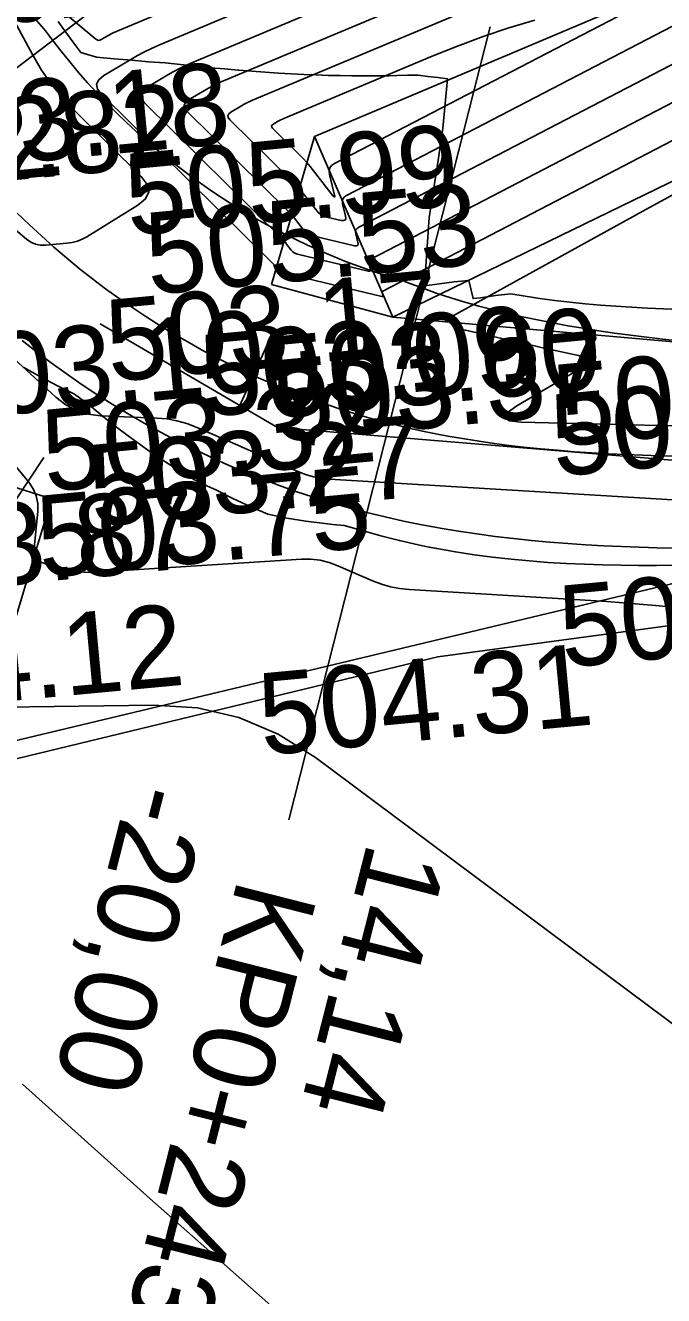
# Model space of a CAD drawing. Extents: x -636600 to -628587, y -1090963 to -1085869.
# Drawn here: x -629598.5 to -629582.88, y -1086765.08 to -1086734.03 of the extents above; entities that cross this region are included whole.
import ezdxf

# ---------------------------------------------------------------- set-up
doc = ezdxf.new("R2010")
doc.units = 0
for name, color, linetype in [('21', 7, 'Continuous'), ('40', 7, 'Continuous'), ('42', 7, 'Continuous'), ('60', 7, 'Continuous'), ('Ex_Major Contours', 7, 'Continuous'), ('Ex_Minor Contours', 7, 'Continuous'), ('HEKTOMETRY20', 7, 'Continuous'), ('HL_BODY', 7, 'Continuous'), ('koty_vše', 7, 'Continuous'), ('PARCELY_NÁVRH_SILNICE_ŽELEZNICE', 7, 'Continuous'), ('POLOMERY', 7, 'Continuous'), ('situace_osa', 7, 'Continuous'), ('situace_těleso', 7, 'Continuous'), ('situace_vozovka', 7, 'Continuous'), ('VRCHOLY', 7, 'Continuous')]:
    doc.layers.add(name, color=color, linetype=linetype)

msp = doc.modelspace()

# ---------------------------------------------------------------- linework, layer by layer
at = {"layer": '21'}
msp.add_line((-629637.797, -1086760.862), (-629581.291, -1086747.343), dxfattribs=at)
at = {"layer": '40'}
for p, q in [((-629592.471, -1086740.365), (-629589.504, -1086741.162)), ((-629592.325, -1086743.857), (-629596.67, -1086741.321)), ((-629589.504, -1086741.162), (-629574.039, -1086742.526)), ((-629574.367, -1086745.349), (-629592.325, -1086743.857))]:
    msp.add_line(p, q, dxfattribs=at)
at = {"layer": '42'}
for p, q in [((-629574.509, -1086747.592), (-629588.405, -1086749.466)), ((-629588.405, -1086749.466), (-629606.437, -1086753.817))]:
    msp.add_line(p, q, dxfattribs=at)
at = {"layer": '60'}
for p, q in [((-629591.424, -1086736.742), (-629559.882, -1086723.392)), ((-629589.504, -1086741.162), (-629556.613, -1086725.155)), ((-629592.471, -1086740.365), (-629591.424, -1086736.742)), ((-629591.424, -1086736.742), (-629589.504, -1086741.162)), ((-629597.856, -1086745.6), (-629604.964, -1086743.384)), ((-629598.737, -1086748.525), (-629597.856, -1086745.6))]:
    msp.add_line(p, q, dxfattribs=at)
at = {"layer": 'Ex_Major Contours'}
for points in [[(-629574.681, -1086729.898), (-629590.636, -1086738.182), (-629590.692, -1086738.221), (-629590.727, -1086738.27), (-629590.74, -1086738.328), (-629590.733, -1086738.396), (-629590.662, -1086738.685), (-629590.655, -1086738.746), (-629590.672, -1086738.785), (-629590.71, -1086738.801), (-629590.771, -1086738.795), (-629591.118, -1086738.712), (-629591.196, -1086738.687), (-629591.267, -1086738.649), (-629591.33, -1086738.6), (-629591.385, -1086738.54), (-629591.664, -1086738.179), (-629591.729, -1086738.098), (-629591.797, -1086738.019), (-629591.867, -1086737.942), (-629591.94, -1086737.868), (-629593.494, -1086736.335), (-629593.534, -1086736.283), (-629593.543, -1086736.235), (-629593.522, -1086736.19), (-629593.472, -1086736.149), (-629593.21, -1086735.993), (-629593.144, -1086735.955), (-629593.077, -1086735.92), (-629593.008, -1086735.886), (-629592.939, -1086735.856), (-629585.606, -1086732.782)], [(-629598.569, -1086759.912), (-629597.531, -1086760.845), (-629596.491, -1086761.776), (-629595.449, -1086762.704), (-629594.404, -1086763.63), (-629580.63, -1086775.81), (-629580.338, -1086776.071), (-629580.047, -1086776.334), (-629579.759, -1086776.599), (-629579.473, -1086776.867), (-629579.08, -1086777.236)]]:
    msp.add_lwpolyline(points, dxfattribs=at)
at = {"layer": 'Ex_Minor Contours'}
for points in [[(-629598.295, -1086733.083), (-629596.777, -1086734.363), (-629596.744, -1086734.384), (-629596.711, -1086734.393), (-629596.676, -1086734.389), (-629596.64, -1086734.374), (-629596.495, -1086734.287), (-629596.458, -1086734.266), (-629596.421, -1086734.246), (-629596.383, -1086734.228), (-629596.345, -1086734.211), (-629567.892, -1086722.285)], [(-629573.09, -1086725.232), (-629595.233, -1086734.513), (-629595.408, -1086734.59), (-629595.581, -1086734.674), (-629595.75, -1086734.763), (-629595.916, -1086734.858), (-629596.574, -1086735.252), (-629596.701, -1086735.355), (-629596.753, -1086735.467), (-629596.729, -1086735.588), (-629596.63, -1086735.718), (-629592.375, -1086739.915), (-629592.362, -1086739.928), (-629592.349, -1086739.942), (-629592.337, -1086739.956), (-629592.326, -1086739.971), (-629592.28, -1086740.03), (-629592.267, -1086740.044), (-629592.253, -1086740.055), (-629592.238, -1086740.063), (-629592.22, -1086740.069), (-629589.776, -1086740.654), (-629589.763, -1086740.655), (-629589.754, -1086740.652), (-629589.751, -1086740.644), (-629589.752, -1086740.63), (-629589.768, -1086740.568), (-629589.769, -1086740.554), (-629589.766, -1086740.541), (-629589.759, -1086740.531), (-629589.747, -1086740.522), (-629582.455, -1086736.737)], [(-629566.224, -1086726.442), (-629590.34, -1086738.962), (-629590.381, -1086738.991), (-629590.407, -1086739.027), (-629590.417, -1086739.07), (-629590.411, -1086739.12), (-629590.359, -1086739.334), (-629590.354, -1086739.379), (-629590.366, -1086739.407), (-629590.394, -1086739.419), (-629590.44, -1086739.415), (-629591.46, -1086739.171), (-629591.53, -1086739.148), (-629591.593, -1086739.114), (-629591.65, -1086739.07), (-629591.7, -1086739.016), (-629591.885, -1086738.776), (-629591.932, -1086738.717), (-629591.981, -1086738.66), (-629592.032, -1086738.604), (-629592.085, -1086738.55), (-629594.54, -1086736.129), (-629594.599, -1086736.051), (-629594.613, -1086735.979), (-629594.582, -1086735.912), (-629594.506, -1086735.85), (-629594.112, -1086735.615), (-629594.013, -1086735.558), (-629593.911, -1086735.504), (-629593.808, -1086735.454), (-629593.703, -1086735.408), (-629582.668, -1086730.783)], [(-629570.75, -1086729.726), (-629590.043, -1086739.742), (-629590.07, -1086739.761), (-629590.086, -1086739.784), (-629590.093, -1086739.812), (-629590.089, -1086739.844), (-629590.056, -1086739.982), (-629590.052, -1086740.011), (-629590.06, -1086740.03), (-629590.079, -1086740.037), (-629590.108, -1086740.034), (-629591.84, -1086739.62), (-629591.884, -1086739.606), (-629591.923, -1086739.585), (-629591.959, -1086739.557), (-629591.99, -1086739.523), (-629592.105, -1086739.374), (-629592.135, -1086739.337), (-629592.165, -1086739.301), (-629592.197, -1086739.266), (-629592.23, -1086739.233), (-629595.585, -1086735.923), (-629595.664, -1086735.819), (-629595.683, -1086735.723), (-629595.642, -1086735.633), (-629595.54, -1086735.551), (-629595.014, -1086735.236), (-629594.881, -1086735.16), (-629594.746, -1086735.089), (-629594.608, -1086735.022), (-629594.468, -1086734.961), (-629578.287, -1086728.178)], [(-629601.113, -1086737.027), (-629598.471, -1086739.252), (-629598.366, -1086739.326), (-629598.253, -1086739.374), (-629598.133, -1086739.399), (-629598.005, -1086739.4), (-629597.479, -1086739.354), (-629597.349, -1086739.335), (-629597.225, -1086739.302), (-629597.105, -1086739.255), (-629596.99, -1086739.193), (-629595.743, -1086738.425), (-629595.554, -1086738.268), (-629595.477, -1086738.098), (-629595.514, -1086737.915), (-629595.663, -1086737.719), (-629597.274, -1086736.134), (-629597.575, -1086735.815), (-629597.85, -1086735.477), (-629598.099, -1086735.119), (-629598.323, -1086734.741), (-629599.53, -1086732.516)], [(-629583.137, -1086733.355), (-629590.933, -1086737.402), (-629591.003, -1086737.451), (-629591.047, -1086737.513), (-629591.064, -1086737.586), (-629591.055, -1086737.671), (-629590.923, -1086738.21), (-629590.922, -1086738.214), (-629590.923, -1086738.217), (-629590.926, -1086738.218), (-629590.93, -1086738.217), (-629590.948, -1086738.213), (-629590.953, -1086738.211), (-629590.957, -1086738.209), (-629590.96, -1086738.207), (-629590.963, -1086738.203), (-629591.444, -1086737.581), (-629591.527, -1086737.478), (-629591.613, -1086737.377), (-629591.702, -1086737.28), (-629591.795, -1086737.185), (-629592.449, -1086736.54), (-629592.468, -1086736.515), (-629592.473, -1086736.491), (-629592.463, -1086736.469), (-629592.438, -1086736.449), (-629592.308, -1086736.371), (-629592.276, -1086736.352), (-629592.242, -1086736.335), (-629592.208, -1086736.319), (-629592.174, -1086736.303), (-629588.545, -1086734.782), (-629587.925, -1086734.533), (-629587.299, -1086734.302), (-629586.666, -1086734.09), (-629586.027, -1086733.896)], [(-629604.074, -1086737.313), (-629597.749, -1086743.12), (-629597.507, -1086743.307), (-629597.245, -1086743.444), (-629596.962, -1086743.532), (-629596.659, -1086743.57), (-629595.28, -1086743.626), (-629595.031, -1086743.648), (-629594.788, -1086743.692), (-629594.549, -1086743.759), (-629594.316, -1086743.849), (-629593.302, -1086744.292), (-629593.117, -1086744.372), (-629592.933, -1086744.453), (-629592.749, -1086744.534), (-629592.564, -1086744.614), (-629591.827, -1086744.936), (-629591.64, -1086745.008), (-629591.45, -1086745.063), (-629591.255, -1086745.101), (-629591.056, -1086745.121), (-629577.097, -1086745.96)], [(-629578.308, -1086743.925), (-629586.365, -1086743.729), (-629586.653, -1086743.697), (-629586.766, -1086743.62), (-629586.705, -1086743.498), (-629586.468, -1086743.33), (-629584.911, -1086742.416), (-629584.77, -1086742.311), (-629584.732, -1086742.223), (-629584.796, -1086742.151), (-629584.962, -1086742.096), (-629585.878, -1086741.899), (-629586.073, -1086741.856), (-629586.269, -1086741.813), (-629586.464, -1086741.77), (-629586.659, -1086741.726), (-629587.728, -1086741.482), (-629587.777, -1086741.468), (-629587.824, -1086741.449), (-629587.868, -1086741.424), (-629587.91, -1086741.394), (-629588.071, -1086741.263), (-629588.101, -1086741.231), (-629588.109, -1086741.201), (-629588.096, -1086741.173), (-629588.061, -1086741.147), (-629583.39, -1086738.569), (-629582.593, -1086738.137)], [(-629581.502, -1086748.355), (-629583.082, -1086748.209), (-629583.477, -1086748.174), (-629583.872, -1086748.143), (-629584.268, -1086748.114), (-629584.663, -1086748.089), (-629589.109, -1086747.822), (-629589.339, -1086747.798), (-629589.564, -1086747.754), (-629589.784, -1086747.691), (-629589.999, -1086747.608), (-629590.851, -1086747.236), (-629591.067, -1086747.156), (-629591.287, -1086747.103), (-629591.512, -1086747.078), (-629591.741, -1086747.079), (-629596.75, -1086747.395), (-629596.909, -1086747.399), (-629597.067, -1086747.391), (-629597.224, -1086747.372), (-629597.381, -1086747.341), (-629598.003, -1086747.195), (-629598.137, -1086747.143), (-629598.229, -1086747.06), (-629598.277, -1086746.947), (-629598.283, -1086746.803), (-629598.196, -1086745.911), (-629598.195, -1086745.714), (-629598.231, -1086745.53), (-629598.304, -1086745.356), (-629598.415, -1086745.194), (-629602.968, -1086739.691)], [(-629601.45, -1086750.728), (-629595.361, -1086750.644), (-629594.289, -1086750.713), (-629593.272, -1086750.95), (-629592.309, -1086751.354), (-629591.401, -1086751.927), (-629578.982, -1086761.176), (-629578.884, -1086761.249), (-629578.786, -1086761.324), (-629578.688, -1086761.398), (-629578.591, -1086761.474), (-629578.096, -1086761.862), (-629578.054, -1086761.895), (-629578.012, -1086761.929), (-629577.97, -1086761.964), (-629577.928, -1086761.999), (-629577.764, -1086762.14), (-629577.723, -1086762.176), (-629577.685, -1086762.214), (-629577.647, -1086762.253), (-629577.612, -1086762.294), (-629569.147, -1086772.38)]]:
    msp.add_lwpolyline(points, dxfattribs=at)
at = {"layer": 'HEKTOMETRY20'}
msp.add_lwpolyline([(-629592.506, -1086741.676), (-629593.333, -1086743.497)], dxfattribs=at)
at = {"layer": 'HL_BODY'}
for points in [[(-629600.577, -1086736.478), (-629592.617, -1086730.425)], [(-629589.587, -1086743.756), (-629587.122, -1086734.064)]]:
    msp.add_lwpolyline(points, dxfattribs=at)
at = {"layer": 'PARCELY_NÁVRH_SILNICE_ŽELEZNICE'}
msp.add_lwpolyline([(-629802.466, -1086904.22), (-629795.467, -1086887.891), (-629757.678, -1086833.037), (-629703.236, -1086791.057), (-629672.993, -1086774.454), (-629637.797, -1086760.862), (-629581.291, -1086747.343), (-629570.183, -1086733.728), (-629534.783, -1086714.271), (-629513.759, -1086690.175), (-629479.853, -1086677.398), (-629420.216, -1086653.351), (-629378.239, -1086634.845), (-629337.845, -1086611.877), (-629332.059, -1086607.22)], dxfattribs=at)
at = {"layer": 'POLOMERY'}
msp.add_lwpolyline([(-629589.587, -1086743.756), (-629592.053, -1086753.447)], dxfattribs=at)
at = {"layer": 'situace_osa'}
msp.add_lwpolyline([(-629598.697, -1086738.616), (-629598.405, -1086738.898), (-629598.106, -1086739.175), (-629597.802, -1086739.446), (-629597.493, -1086739.71), (-629597.178, -1086739.968), (-629597.169, -1086739.976), (-629596.858, -1086740.22), (-629596.533, -1086740.465), (-629596.203, -1086740.703), (-629595.868, -1086740.935), (-629595.529, -1086741.16), (-629595.185, -1086741.377), (-629594.837, -1086741.588), (-629594.484, -1086741.792), (-629594.128, -1086741.988), (-629593.767, -1086742.177), (-629593.403, -1086742.359), (-629593.035, -1086742.533), (-629592.92, -1086742.586), (-629592.664, -1086742.7), (-629592.29, -1086742.859), (-629591.912, -1086743.011), (-629591.531, -1086743.155), (-629591.147, -1086743.291), (-629590.761, -1086743.419), (-629590.372, -1086743.539), (-629590.208, -1086743.587), (-629589.981, -1086743.651), (-629589.587, -1086743.756), (-629589.183, -1086743.854), (-629588.776, -1086743.945), (-629588.368, -1086744.028), (-629588.157, -1086744.067), (-629587.958, -1086744.103), (-629587.547, -1086744.171), (-629587.135, -1086744.232), (-629586.722, -1086744.287), (-629586.308, -1086744.336), (-629585.893, -1086744.379), (-629585.478, -1086744.416), (-629585.063, -1086744.449), (-629584.647, -1086744.477), (-629584.231, -1086744.501), (-629583.815, -1086744.52), (-629583.399, -1086744.536), (-629583.185, -1086744.543), (-629582.982, -1086744.549), (-629582.566, -1086744.559)], dxfattribs=at)
at = {"layer": 'situace_těleso'}
for points in [[(-629597.694, -1086733.933), (-629597.58, -1086734.093), (-629597.531, -1086734.161), (-629597.336, -1086734.427), (-629597.136, -1086734.689), (-629596.76, -1086734.8), (-629596.321, -1086734.843), (-629595.895, -1086734.881), (-629595.481, -1086734.915), (-629595.079, -1086734.945), (-629594.701, -1086734.985), (-629594.335, -1086735.025), (-629593.978, -1086735.061), (-629593.628, -1086735.093), (-629593.287, -1086735.123), (-629593.277, -1086735.123), (-629592.954, -1086735.149), (-629592.627, -1086735.173), (-629592.307, -1086735.193), (-629591.994, -1086735.211), (-629591.686, -1086735.227), (-629591.384, -1086735.239), (-629591.088, -1086735.249), (-629590.797, -1086735.256), (-629590.51, -1086735.261), (-629590.229, -1086735.263), (-629589.952, -1086735.262), (-629589.679, -1086735.259), (-629589.595, -1086735.258), (-629589.41, -1086735.254), (-629589.146, -1086735.246), (-629588.888, -1086735.244), (-629588.647, -1086735.276), (-629588.407, -1086735.305), (-629588.169, -1086735.331), (-629588.285, -1086736.542), (-629588.4, -1086737.33), (-629588.62, -1086738.724), (-629588.733, -1086740.397), (-629588.366, -1086740.347), (-629588.001, -1086740.294), (-629587.642, -1086740.267), (-629587.542, -1086740.708), (-629587.361, -1086740.685), (-629586.991, -1086740.634), (-629586.622, -1086740.592), (-629586.266, -1086740.65), (-629585.906, -1086740.703), (-629585.541, -1086740.75), (-629585.172, -1086740.793), (-629584.8, -1086740.831), (-629584.424, -1086740.864), (-629584.045, -1086740.893), (-629583.662, -1086740.918), (-629583.275, -1086740.94), (-629583.075, -1086740.949), (-629582.885, -1086740.957), (-629582.492, -1086740.971)], [(-629582.62, -1086747.225), (-629583.054, -1086747.228), (-629583.266, -1086747.229), (-629583.491, -1086747.228), (-629583.93, -1086747.224), (-629584.372, -1086747.216), (-629584.815, -1086747.201), (-629585.261, -1086747.181), (-629585.709, -1086747.155), (-629586.159, -1086747.121), (-629586.611, -1086747.079), (-629587.065, -1086747.028), (-629587.519, -1086746.968), (-629587.975, -1086746.898), (-629588.431, -1086746.818), (-629588.654, -1086746.775), (-629588.888, -1086746.726), (-629589.345, -1086746.623), (-629589.8, -1086746.507), (-629590.255, -1086746.378), (-629590.699, -1086746.252), (-629590.971, -1086746.229), (-629591.168, -1086746.209), (-629591.636, -1086746.149), (-629592.102, -1086746.072), (-629592.563, -1086745.975), (-629592.993, -1086745.787), (-629593.417, -1086745.59), (-629593.836, -1086745.383), (-629594.128, -1086745.25), (-629594.262, -1086745.192), (-629594.665, -1086744.954), (-629595.061, -1086744.704), (-629595.449, -1086744.444), (-629595.829, -1086744.175), (-629596.203, -1086743.897), (-629596.568, -1086743.611), (-629596.926, -1086743.316), (-629597.298, -1086743.047), (-629597.715, -1086742.841), (-629598.126, -1086742.623), (-629598.531, -1086742.392)]]:
    msp.add_lwpolyline(points, dxfattribs=at)
at = {"layer": 'situace_vozovka'}
for points in [[(-629598.273, -1086733.85), (-629598.042, -1086734.115), (-629598.003, -1086734.16), (-629597.883, -1086734.321), (-629597.831, -1086734.39), (-629597.624, -1086734.656), (-629597.412, -1086734.917), (-629597.195, -1086735.175), (-629596.973, -1086735.428), (-629596.745, -1086735.676), (-629596.513, -1086735.92), (-629596.275, -1086736.159), (-629596.033, -1086736.393), (-629595.786, -1086736.622), (-629595.535, -1086736.846), (-629595.278, -1086737.065), (-629595.018, -1086737.278), (-629595.01, -1086737.284), (-629594.753, -1086737.486), (-629594.484, -1086737.689), (-629594.211, -1086737.886), (-629593.934, -1086738.078), (-629593.653, -1086738.264), (-629593.369, -1086738.444), (-629593.081, -1086738.619), (-629592.789, -1086738.787), (-629592.494, -1086738.95), (-629592.196, -1086739.106), (-629591.894, -1086739.256), (-629591.59, -1086739.401), (-629591.494, -1086739.445), (-629591.283, -1086739.539), (-629590.973, -1086739.67), (-629590.66, -1086739.796), (-629590.345, -1086739.915), (-629590.028, -1086740.027), (-629589.708, -1086740.133), (-629589.386, -1086740.233), (-629589.25, -1086740.273), (-629589.067, -1086740.344), (-629588.75, -1086740.463), (-629588.42, -1086740.578), (-629588.084, -1086740.688), (-629587.743, -1086740.791), (-629587.566, -1086740.842), (-629587.397, -1086740.889), (-629587.046, -1086740.982), (-629586.69, -1086741.069), (-629586.329, -1086741.152), (-629585.964, -1086741.229), (-629585.594, -1086741.301), (-629585.221, -1086741.369), (-629584.844, -1086741.433), (-629584.463, -1086741.492), (-629584.079, -1086741.548), (-629583.691, -1086741.6), (-629583.3, -1086741.649), (-629583.097, -1086741.673), (-629582.905, -1086741.695), (-629582.508, -1086741.739)], [(-629598.576, -1086741.731), (-629598.231, -1086742.003), (-629597.869, -1086742.275), (-629597.502, -1086742.54), (-629597.13, -1086742.798), (-629596.752, -1086743.048), (-629596.37, -1086743.29), (-629595.982, -1086743.525), (-629595.59, -1086743.751), (-629595.194, -1086743.97), (-629594.793, -1086744.18), (-629594.387, -1086744.382), (-629593.978, -1086744.576), (-629593.849, -1086744.635), (-629593.565, -1086744.762), (-629593.148, -1086744.939), (-629592.728, -1086745.107), (-629592.304, -1086745.267), (-629591.878, -1086745.419), (-629591.448, -1086745.561), (-629591.015, -1086745.695), (-629590.832, -1086745.749), (-629590.58, -1086745.82), (-629590.142, -1086745.936), (-629589.693, -1086746.046), (-629589.243, -1086746.146), (-629588.794, -1086746.237), (-629588.563, -1086746.28), (-629588.344, -1086746.319), (-629587.896, -1086746.394), (-629587.448, -1086746.46), (-629587.001, -1086746.52), (-629586.555, -1086746.572), (-629586.111, -1086746.618), (-629585.668, -1086746.659), (-629585.226, -1086746.693), (-629584.786, -1086746.723), (-629584.347, -1086746.748), (-629583.911, -1086746.768), (-629583.476, -1086746.785), (-629583.253, -1086746.792), (-629583.043, -1086746.798), (-629582.612, -1086746.808)]]:
    msp.add_lwpolyline(points, dxfattribs=at)
at = {"layer": 'VRCHOLY'}
msp.add_lwpolyline([(-629598.047, -1086744.593), (-629609.09, -1086761.268)], dxfattribs=at)

# ---------------------------------------------------------------- texts
at = {"layer": 'HL_BODY'}
msp.add_text('KP0+243,536', height=2, rotation=255.7257, dxfattribs=at).set_placement((-629593.288, -1086754.839))
at = {"layer": 'koty_vše'}
for s, p in [('503.02', (-629604.349, -1086734.488)), ('503.18', (-629601.568, -1086737.662)), ('502.82', (-629602.721, -1086738.182)), ('502.82', (-629605.67, -1086738.438)), ('505.99', (-629595.965, -1086739.176)), ('505.53', (-629595.463, -1086740.615)), ('503.17', (-629596.431, -1086742.745)), ('503.10', (-629600.717, -1086743.709)), ('503.09', (-629594.123, -1086743.604)), ('503.60', (-629592.488, -1086743.651)), ('503.37', (-629592.363, -1086744.222)), ('503.94', (-629585.49, -1086744.332)), ('503.64', (-629585.54, -1086745.059)), ('503.32', (-629597.994, -1086745.433)), ('503.27', (-629596.849, -1086746.29)), ('503.75', (-629598.119, -1086747.533)), ('503.87', (-629602.381, -1086748.033)), ('504.10', (-629585.338, -1086749.731)), ('504.12', (-629602.698, -1086750.905)), ('504.31', (-629592.694, -1086751.876))]:
    msp.add_text(s, height=2, rotation=5.3515, dxfattribs=at).set_placement(p)
at = {"layer": 'POLOMERY'}
for s, p in [('-20,00', (-629595.93, -1086752.461)), ('14,14', (-629590.115, -1086753.94))]:
    msp.add_text(s, height=2, rotation=255.7257, dxfattribs=at).set_placement(p)

doc.saveas('drawing.dxf')
